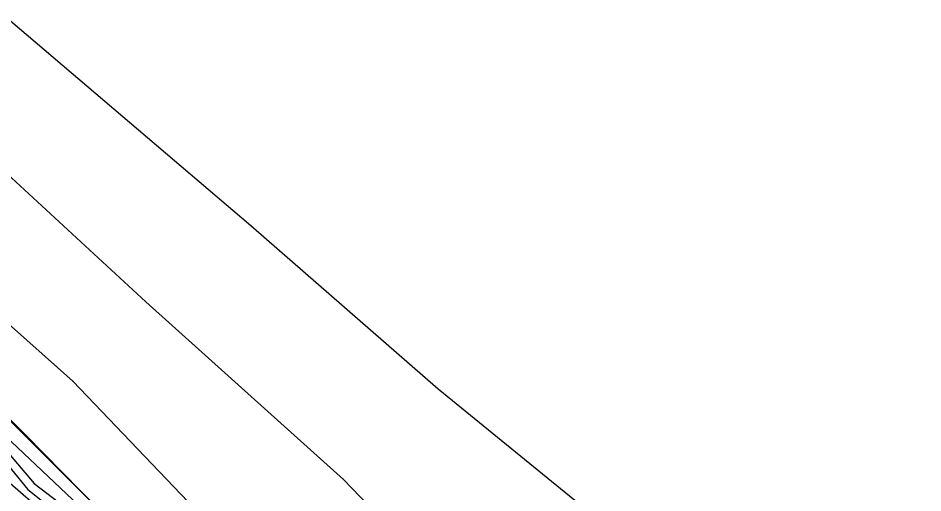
# Model space of a CAD drawing. Extents: x -99999 to 591807, y -99999 to 347168.
# Drawn here: x 588371.1 to 588641.4, y 346175.5 to 346317.3 of the extents above; entities that cross this region are included whole.
import ezdxf

# ---------------------------------------------------------------- set-up
doc = ezdxf.new("R2010")
doc.units = 0
for name, color, linetype in [('S_BREAKLINE', 7, 'Continuous'), ('S_DITCHLINE', 7, 'Continuous'), ('S_FENCE', 7, 'Continuous'), ('S_GRD_PT_SYM', 7, 'Continuous')]:
    doc.layers.add(name, color=color, linetype=linetype)

msp = doc.modelspace()

# ---------------------------------------------------------------- linework, layer by layer
at = {"layer": 'S_BREAKLINE'}
for points in [[(588299.19, 346377.64), (588366.17, 346318.8), (588440.61, 346255.39), (588496.62, 346206.57), (588557.83, 346156.73), (588564.95, 346105.45), (588553.04, 346083.89)], [(588283.57, 346355.46), (588340.6, 346295.86), (588409.28, 346232.54), (588468.37, 346179.49), (588524.07, 346121.54)], [(588270.95, 346334.36), (588298.93, 346309.42), (588316.92, 346271.71), (588387.51, 346208.81), (588441.3, 346152.59), (588498.26, 346098.51), (588551.79, 346050.32), (588556.5, 346044.43)], [(588267.58, 346315.92), (588265.42, 346299.16), (588287.03, 346278.58), (588316.87, 346248.58), (588343.92, 346221.84), (588373.42, 346192.77), (588395.23, 346170.53), (588420.01, 346145.89), (588449.8, 346115.64), (588486.71, 346078.8), (588522.48, 346044.9), (588554.84, 346014.16), (588576.03, 345995.15)], [(588258.5, 346291), (588282.77, 346274.06), (588314.17, 346244.77), (588341.56, 346217.86), (588369.12, 346190.73), (588392.9, 346168.32), (588418.34, 346141.71), (588447.62, 346113.3), (588484.57, 346077), (588520.03, 346043.23), (588550.34, 346012.54), (588575.48, 345989.74), (588578.82, 345983.15)], [(588254.07, 346286.79), (588276.18, 346265.98), (588307.66, 346237.58), (588332.89, 346212.93), (588360.88, 346185.11), (588386.62, 346162.85), (588413.05, 346137.05), (588442.35, 346107.7), (588480.66, 346072.64), (588515.17, 346038.54), (588542.87, 346006.76), (588564.23, 345981.49), (588590.98, 345941.88), (588596.77, 345935.72)]]:
    msp.add_lwpolyline(points, dxfattribs=at)
at = {"layer": 'S_DITCHLINE'}
for points in [[(588256.25, 346288.52), (588279.62, 346269.83), (588309.93, 346240.28), (588334.15, 346216.38), (588364.16, 346188.47), (588374.07, 346176.5), (588389.18, 346164.47), (588414.62, 346138.08), (588443.67, 346108.88), (588482.06, 346074.03), (588517.39, 346040.35), (588546.17, 346009.02), (588569.05, 345985.25), (588580.19, 345969.8), (588596.13, 345945.07), (588601.11, 345940.15)], [(588257.35, 346289.25), (588280.5, 346271.3), (588311.42, 346243.03), (588335.92, 346217.96), (588365.97, 346190.07), (588375.97, 346178.27), (588390.65, 346166.99), (588416.36, 346140.22), (588445.78, 346111.15), (588483.3, 346075.52), (588519.2, 346042.05), (588548.23, 346010.87), (588571.04, 345986.23), (588581.12, 345970.7), (588597.81, 345946.58), (588601.9, 345941.76), (588631.02, 345942.63), (588635.56, 345948.64), (588633.33, 345950.72), (588636.71, 345965.2), (588640.07, 345982.32), (588641.42, 345998.38)], [(588364.16, 346188.47), (588374.07, 346176.5), (588389.18, 346164.47), (588401.9, 346151.28), (588414.62, 346138.08), (588429.14, 346123.48), (588443.67, 346108.88), (588453.27, 346100.17), (588462.86, 346091.46), (588472.46, 346082.74), (588482.06, 346074.03), (588499.73, 346057.19), (588517.39, 346040.35), (588531.78, 346024.68), (588546.17, 346009.02), (588557.61, 345997.13), (588569.05, 345985.25), (588580.19, 345969.8), (588588.16, 345957.43), (588596.13, 345945.07), (588601.11, 345940.15)], [(588365.97, 346190.07), (588375.97, 346178.27), (588390.65, 346166.99)]]:
    msp.add_lwpolyline(points, dxfattribs=at)
at = {"layer": 'S_FENCE'}
msp.add_line((588343.91, 346221.84), (588395.23, 346170.53), dxfattribs=at)
msp.add_lwpolyline([(588362.17, 346203.58), (588392.62, 346173.14)], dxfattribs=at)
at = {"layer": 'S_GRD_PT_SYM'}
for points in [[(588440.61, 346255.39), (588440.65, 346255.43), (588440.61, 346255.39), (588440.58, 346255.42), (588440.61, 346255.39), (588440.58, 346255.35), (588440.61, 346255.39), (588440.65, 346255.36)], [(588409.28, 346232.54), (588409.32, 346232.58), (588409.28, 346232.54), (588409.25, 346232.58), (588409.28, 346232.54), (588409.25, 346232.51), (588409.28, 346232.54), (588409.32, 346232.51)], [(588387.51, 346208.81), (588387.55, 346208.85), (588387.51, 346208.81), (588387.48, 346208.85), (588387.51, 346208.81), (588387.47, 346208.78), (588387.51, 346208.81), (588387.54, 346208.78)], [(588496.62, 346206.57), (588496.65, 346206.61), (588496.62, 346206.57), (588496.58, 346206.61), (588496.62, 346206.57), (588496.59, 346206.53), (588496.62, 346206.57), (588496.66, 346206.54)], [(588373.42, 346192.77), (588373.46, 346192.81), (588373.42, 346192.77), (588373.39, 346192.81), (588373.42, 346192.77), (588373.38, 346192.74), (588373.42, 346192.77), (588373.46, 346192.74)], [(588375.97, 346178.27), (588376, 346178.31), (588375.97, 346178.27), (588375.93, 346178.3), (588375.97, 346178.27), (588375.94, 346178.23), (588375.97, 346178.27), (588376.01, 346178.24)], [(588468.37, 346179.49), (588468.41, 346179.52), (588468.37, 346179.49), (588468.34, 346179.52), (588468.37, 346179.49), (588468.34, 346179.45), (588468.37, 346179.49), (588468.41, 346179.45)], [(588374.07, 346176.5), (588374.1, 346176.54), (588374.07, 346176.5), (588374.03, 346176.53), (588374.07, 346176.5), (588374.04, 346176.46), (588374.07, 346176.5), (588374.11, 346176.47)]]:
    msp.add_lwpolyline(points, close=True, dxfattribs=at)

doc.saveas('drawing.dxf')
